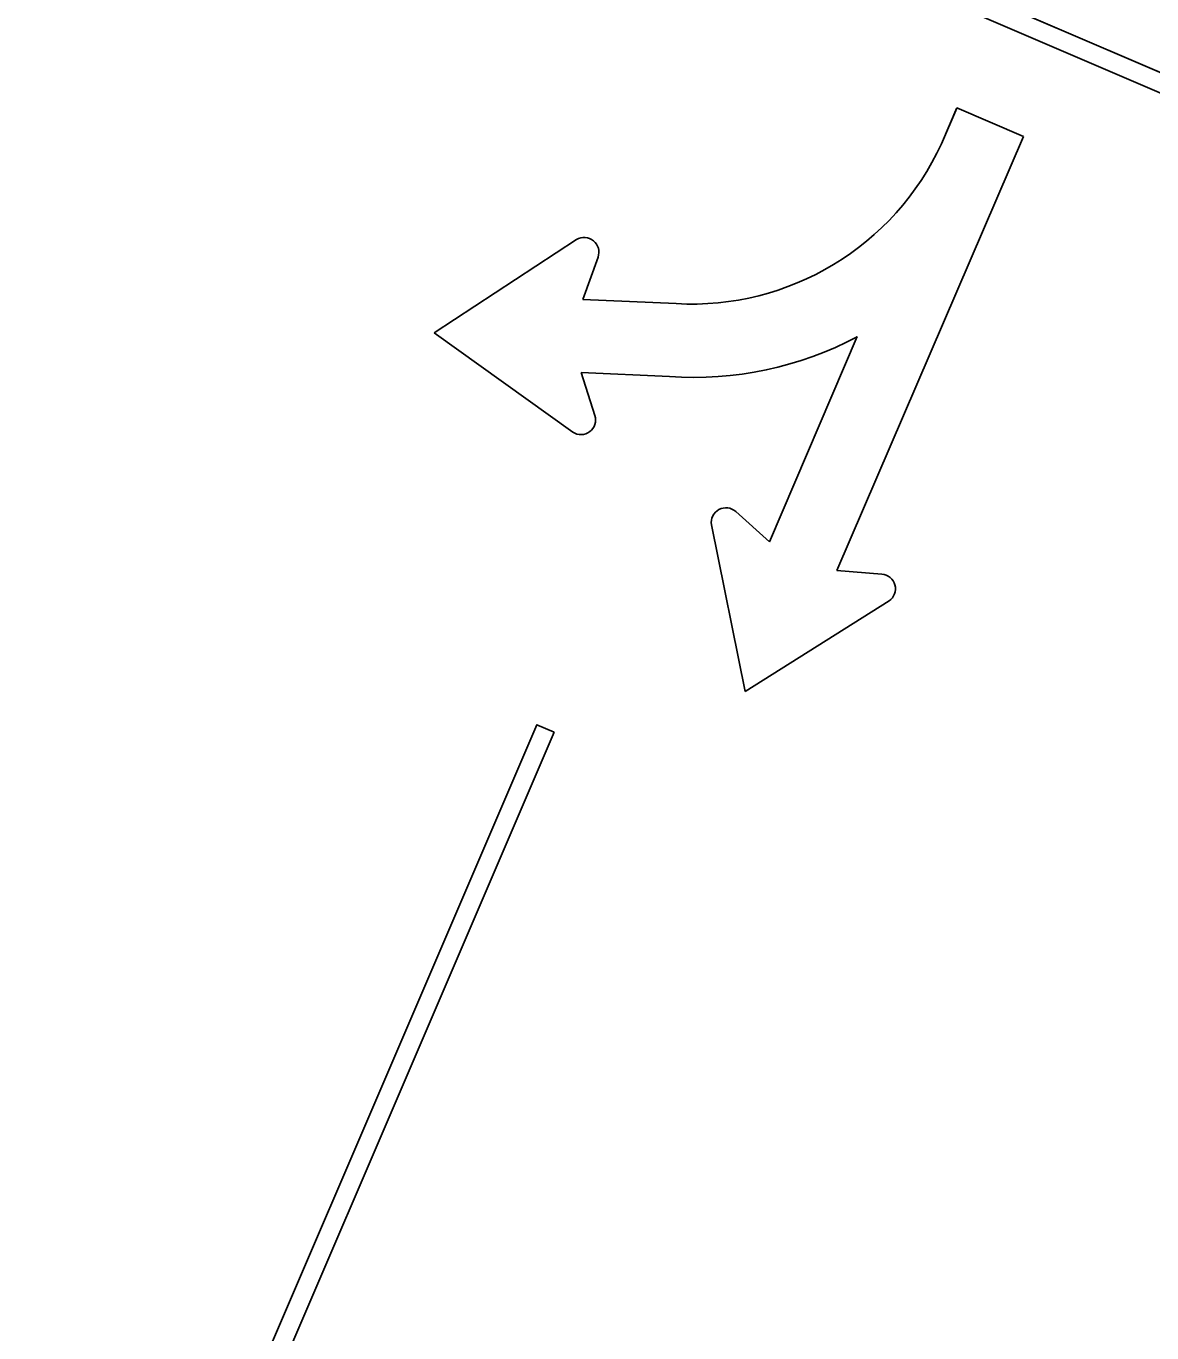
# Model space of a CAD drawing. Extents: x 1581789 to 1622364, y 1043167 to 1103486.
# Drawn here: x 1615150.1 to 1615190.06, y 1098092.51 to 1098138.89 of the extents above; entities that cross this region are included whole.
import ezdxf

# ---------------------------------------------------------------- set-up
doc = ezdxf.new("R2010")
doc.units = 0
doc.layers.add('RD_PD_PatLn2', color=7, linetype='Continuous')

msp = doc.modelspace()

# ---------------------------------------------------------------- linework, layer by layer
at = {"layer": 'RD_PD_PatLn2'}
for p, q in [((1615278.051, 1098099.671), (1615061.131, 1098192.632)), ((1615183.132, 1098135.996), (1615182.592, 1098134.72)), ((1615182.592, 1098134.72), (1615183.134, 1098135.984)), ((1615185.507, 1098134.979), (1615183.132, 1098135.996)), ((1615178.874, 1098119.573), (1615185.507, 1098134.979)), ((1615169.64, 1098131.318), (1615164.59, 1098128.011)), ((1615169.859, 1098129.185), (1615170.402, 1098130.694)), ((1615173.178, 1098129.044), (1615169.859, 1098129.185)), ((1615164.59, 1098128.011), (1615169.507, 1098124.482)), ((1615179.605, 1098127.872), (1615176.492, 1098120.594)), ((1615170.292, 1098125.071), (1615169.809, 1098126.603)), ((1615169.809, 1098126.603), (1615172.936, 1098126.453)), ((1615176.492, 1098120.594), (1615175.291, 1098121.665)), ((1615174.428, 1098121.196), (1615175.624, 1098115.279)), ((1615180.477, 1098119.442), (1615178.874, 1098119.573)), ((1615175.624, 1098115.279), (1615180.733, 1098118.494))]:
    msp.add_line(p, q, dxfattribs=at)
for points in [[(1615064.807, 1098191.057), (1615274.374, 1098101.247)], [(1615274.111, 1098100.634), (1615064.545, 1098190.444)], [(1615168.842, 1098113.833), (1615154.137, 1098079.518), (1615153.524, 1098079.781), (1615168.23, 1098114.096), (1615168.842, 1098113.833), (1615168.842, 1098113.833)]]:
    msp.add_lwpolyline(points, dxfattribs=at)
for centre, radius, start, end in [((1615173.721, 1098138.789), 9.76, 266.8114, 335.3572), ((1615169.91, 1098130.871), 0.523, 340.205, 121.1205), ((1615173.795, 1098138.798), 12.375, 266.019, 298.0015), ((1615169.794, 1098124.917), 0.521, 236.5535, 17.2731), ((1615174.943, 1098121.277), 0.521, 48.1492, 188.9077), ((1615180.436, 1098118.923), 0.522, 304.6977, 85.4568)]:
    msp.add_arc(centre, radius, start, end, dxfattribs=at)

doc.saveas('drawing.dxf')
